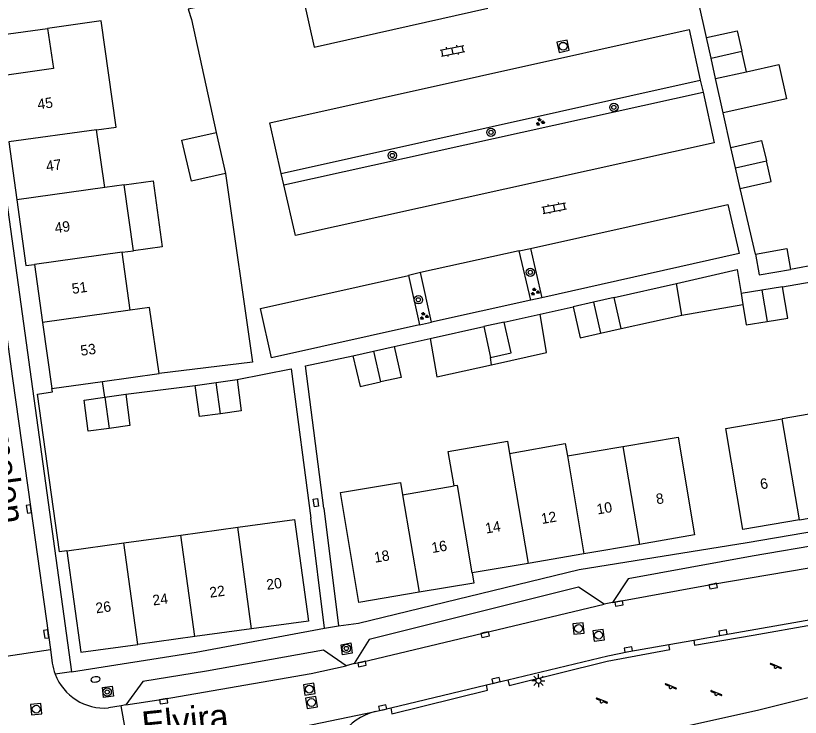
# Model space of a CAD drawing. Extents: x 136000 to 138005, y 398500 to 400500.
# Drawn here: x 137696.7 to 137772.1, y 400250.5 to 400317.9 of the extents above; entities that cross this region are included whole.
import ezdxf

# ---------------------------------------------------------------- set-up
doc = ezdxf.new("R2010")
doc.units = 0
for name, color, linetype in [('gg-afsc-erfafscheiding', 7, 'Continuous'), ('gg-afsc-hekwerk', 7, 'Continuous'), ('gg-anno-huisnummerreeks BGT', 7, 'Continuous'), ('gg-anno-openbare ruimte label', 7, 'Continuous'), ('gg-bbg-bijgebouw', 7, 'Continuous'), ('gg-bbg-gedigitaliseerde bijgebouw', 7, 'Continuous'), ('gg-bbg-hoofdgebouw', 7, 'Continuous'), ('gg-bbg-luifel en loopbrug', 7, 'Continuous'), ('gg-bbg-tussenscheiding', 7, 'Continuous'), ('gg-knt-verharding', 7, 'Continuous'), ('gg-knt-verharding nz', 7, 'Continuous'), ('gt-grn-groengrens', 7, 'Continuous'), ('gt-grn-vlakafsluiter', 7, 'Continuous'), ('gt-grn-weggrens', 7, 'Continuous'), ('gt-symb-boom', 7, 'Continuous'), ('gt-symb-brandkraan', 7, 'Continuous'), ('gt-symb-groenvak', 7, 'Continuous'), ('gt-symb-klinker verharding', 7, 'Continuous'), ('gt-symb-kolk', 7, 'Continuous'), ('gt-symb-kolk center center', 7, 'Continuous'), ('gt-symb-lichtmast', 7, 'Continuous'), ('gt-symb-rioolschacht', 7, 'Continuous'), ('gt-symb-speelvoorziening', 7, 'Continuous')]:
    doc.layers.add(name, color=color, linetype=linetype)

# ---------------------------------------------------------------- blocks, each defined once
blk = doc.blocks.new('gt0-KL1')
at = {"layer": 'gt-symb-klinker verharding'}
for p, q in [((-1.15, 0.3), (1.15, 0.3)), ((-1, -0.3), (-1, 0.3)), ((-0.5, 0.3), (-0.5, 0.45)), ((0, -0.3), (0, 0.3)), ((0.5, 0.3), (0.5, 0.45)), ((1, -0.3), (1, 0.3)), ((-1.15, -0.3), (1.15, -0.3)), ((-0.5, -0.45), (-0.5, -0.3)), ((0.5, -0.45), (0.5, -0.3))]:
    blk.add_line(p, q, dxfattribs=at)
blk = doc.blocks.new('gt0-BOOM')
at = {"layer": 'gt-symb-boom'}
for radius in [0.4, 0.2]:
    blk.add_circle((0, 0), radius, dxfattribs=at)
blk = doc.blocks.new('gt0-GRVAK')
at = {"layer": 'gt-symb-groenvak'}
for p, q in [((-0.11, 0.189), (-0.228, 0.24)), ((-0.182, 0.153), (0.088, 0.153)), ((-0.091, 0.211), (-0.156, 0.322)), ((-0.047, 0.214), (-0.047, 0.393)), ((-0.004, 0.211), (0.061, 0.322)), ((0.015, 0.189), (0.133, 0.24)), ((0.262, -0.052), (0.197, 0.059)), ((0.305, -0.049), (0.305, 0.13)), ((0.349, -0.052), (0.414, 0.059)), ((-0.245, -0.228), (-0.363, -0.177)), ((-0.318, -0.264), (-0.047, -0.264)), ((-0.226, -0.206), (-0.291, -0.095)), ((-0.183, -0.203), (-0.183, -0.024)), ((-0.139, -0.206), (-0.074, -0.095)), ((-0.12, -0.228), (-0.002, -0.177)), ((0.243, -0.074), (0.125, -0.023)), ((0.17, -0.11), (0.441, -0.11)), ((0.368, -0.074), (0.486, -0.023))]:
    blk.add_line(p, q, dxfattribs=at)
blk = doc.blocks.new('gt0-RS')
at = {"layer": 'gt-symb-rioolschacht'}
blk.add_lwpolyline([(-0.5, -0.5), (0.5, -0.5), (0.5, 0.5), (-0.5, 0.5)], close=True, dxfattribs=at)
blk.add_circle((0, 0), 0.375, dxfattribs=at)
blk = doc.blocks.new('gt0-KOLKCC')
at = {"layer": 'gt-symb-kolk center center'}
blk.add_lwpolyline([(-0.375, 0.2), (0.375, 0.2), (0.375, -0.2), (-0.375, -0.2)], close=True, dxfattribs=at)
blk = doc.blocks.new('gt0-KOLK')
at = {"layer": 'gt-symb-kolk'}
blk.add_lwpolyline([(0, 0), (0.375, 0), (0.375, 0.4), (-0.375, 0.4), (-0.375, 0), (0, 0)], dxfattribs=at)
blk = doc.blocks.new('gt0-BR')
at = {"layer": 'gt-symb-brandkraan'}
for centre, radius, start, end in [((-0.244, 0), 0.206, 107.56694, 252.43307), ((0.599, -2.664), 3, 106.89205, 107.56694), ((0, -0.691), 0.938, 73.10799, 106.89205), ((-0.599, -2.664), 3, 72.43309, 73.10799), ((0.244, 0), 0.206, 287.56695, 72.43309), ((0.599, 2.664), 3, 252.43307, 253.10797), ((0, 0.691), 0.938, 253.10797, 286.89206), ((-0.599, 2.664), 3, 286.89206, 287.56695)]:
    blk.add_arc(centre, radius, start, end, dxfattribs=at)
blk = doc.blocks.new('gt0-LMAST')
at = {"layer": 'gt-symb-lichtmast'}
for p, q in [((-0.182, 0.173), (-0.447, 0.438)), ((-0.005, 0.246), (-0.005, 0.621)), ((0.172, 0.173), (0.437, 0.438)), ((-0.255, -0.004), (-0.63, -0.004)), ((-0.182, -0.181), (-0.447, -0.446)), ((-0.005, -0.254), (-0.005, -0.629)), ((0.437, -0.446), (0.172, -0.181)), ((0.245, -0.004), (0.62, -0.004))]:
    blk.add_line(p, q, dxfattribs=at)
blk.add_circle((-0.005, -0.004), 0.25, dxfattribs=at)
blk = doc.blocks.new('gt0-SV')
at = {"layer": 'gt-symb-speelvoorziening'}
for p, q in [((-0.477, 0.255), (-0.08, 0.096)), ((0.542, -0.076), (-0.449, 0.324)), ((0.125, 0.014), (0.515, -0.143))]:
    blk.add_line(p, q, dxfattribs=at)
for centre, radius, start, end in [((-0.466, 0.291), 0.0369, 63.6251, 252.66016), ((-0.002, -0.005), 0.128, 127.68665, 8.59861), ((0.531, -0.111), 0.0363, 243.50852, 72.54358)]:
    blk.add_arc(centre, radius, start, end, dxfattribs=at)

msp = doc.modelspace()

# ---------------------------------------------------------------- linework, layer by layer
at = {"layer": 'gg-afsc-erfafscheiding'}
msp.add_line((137713.621, 400317.522), (137715.996, 400306.683), dxfattribs=at)
msp.add_lwpolyline([(137716.896, 400302.752), (137719.486, 400284.605), (137710.51, 400283.517)], dxfattribs=at)
at = {"layer": 'gg-afsc-hekwerk'}
for p, q in [((137763.079, 400315.794), (137762.342, 400319.109)), ((137765.415, 400305.243), (137764.686, 400308.559)), ((137767.804, 400295.003), (137766.306, 400301.303)), ((137778.294, 400294.84), (137771.149, 400293.519)), ((137770.393, 400291.858), (137777.073, 400293.018)), ((137747.103, 400289.226), (137750.279, 400289.927)), ((137733.09, 400286.12), (137736.544, 400286.886)), ((137705.307, 400281.251), (137705.093, 400282.773)), ((137707.308, 400281.533), (137713.984, 400282.378))]:
    msp.add_line(p, q, dxfattribs=at)
for points in [[(137716.262, 400327.353), (137718.247, 400319.625), (137713.299, 400318.518), (137713.621, 400317.522)], [(137726.333, 400270.597), (137724.587, 400284.276), (137729.124, 400285.24)], [(137718, 400282.938), (137723.186, 400283.982), (137725.088, 400269.646)], [(137701.655, 400266.508), (137700.939, 400266.405), (137698.831, 400281.53), (137700.273, 400281.753), (137700.214, 400282.102)]]:
    msp.add_lwpolyline(points, dxfattribs=at)
at = {"layer": 'gg-bbg-bijgebouw'}
for p, q in [((137763.521, 400313.823), (137763.079, 400315.794)), ((137766.926, 400312.513), (137766.486, 400314.486)), ((137763.962, 400311.852), (137763.521, 400313.823)), ((137763.962, 400311.852), (137766.926, 400312.513)), ((137715.996, 400306.683), (137716.896, 400302.752)), ((137765.861, 400303.273), (137765.415, 400305.243)), ((137766.306, 400301.303), (137765.861, 400303.273)), ((137770.393, 400291.858), (137768.4, 400291.528)), ((137768.4, 400291.528), (137766.407, 400291.197)), ((137766.407, 400291.197), (137766.581, 400290.149)), ((137752.248, 400290.37), (137750.279, 400289.927)), ((137754.217, 400290.813), (137752.248, 400290.37)), ((137754.885, 400287.848), (137754.217, 400290.813)), ((137743.663, 400288.466), (137741.689, 400288.027)), ((137752.916, 400287.405), (137754.885, 400287.848)), ((137731.107, 400285.68), (137733.09, 400286.12)), ((137729.124, 400285.24), (137731.107, 400285.68)), ((137715.992, 400282.658), (137718, 400282.938)), ((137713.984, 400282.378), (137715.992, 400282.658)), ((137705.307, 400281.251), (137707.308, 400281.533))]:
    msp.add_line(p, q, dxfattribs=at)
for points in [[(137763.079, 400315.794), (137766.045, 400316.459), (137766.486, 400314.486)], [(137716.896, 400302.752), (137713.611, 400301.999), (137712.711, 400305.931), (137715.996, 400306.683)], [(137765.415, 400305.243), (137768.38, 400305.913), (137768.832, 400303.941)], [(137766.306, 400301.303), (137769.284, 400301.969), (137768.832, 400303.941)], [(137767.804, 400295.003), (137770.795, 400295.543), (137771.149, 400293.519)], [(137767.804, 400295.003), (137768.154, 400292.996), (137771.149, 400293.519)], [(137768.897, 400288.528), (137770.89, 400288.858), (137770.393, 400291.858)], [(137750.279, 400289.927), (137750.946, 400286.962), (137752.916, 400287.405)], [(137766.581, 400290.149), (137766.904, 400288.197), (137768.897, 400288.528)], [(137742.349, 400285.059), (137744.323, 400285.498), (137743.663, 400288.466)], [(137733.09, 400286.12), (137733.749, 400283.152), (137731.781, 400282.717)], [(137729.124, 400285.24), (137729.812, 400282.281), (137731.781, 400282.717)], [(137718, 400282.938), (137718.407, 400279.929), (137716.405, 400279.659)], [(137716.405, 400279.659), (137714.403, 400279.388), (137713.984, 400282.378)], [(137705.717, 400278.25), (137703.716, 400277.976), (137703.306, 400280.969), (137705.307, 400281.251)], [(137707.308, 400281.533), (137707.719, 400278.523), (137705.717, 400278.25)]]:
    msp.add_lwpolyline(points, dxfattribs=at)
at = {"layer": 'gg-bbg-gedigitaliseerde bijgebouw'}
for p, q in [((137736.544, 400286.886), (137741.689, 400288.027)), ((137742.452, 400284.371), (137742.349, 400285.059))]:
    msp.add_line(p, q, dxfattribs=at)
msp.add_lwpolyline([(137736.544, 400286.886), (137737.175, 400283.198), (137742.452, 400284.371)], dxfattribs=at)
at = {"layer": 'gg-bbg-hoofdgebouw'}
for p, q in [((137705.289, 400301.383), (137704.516, 400306.943)), ((137696.078, 400305.768), (137696.852, 400300.209)), ((137707.171, 400301.644), (137705.289, 400301.383)), ((137708.048, 400295.323), (137707.171, 400301.644)), ((137706.975, 400295.175), (137708.048, 400295.323)), ((137707.724, 400289.613), (137706.975, 400295.175)), ((137698.551, 400293.996), (137699.328, 400288.438)), ((137699.328, 400288.438), (137700.214, 400282.102)), ((137705.093, 400282.773), (137710.51, 400283.517)), ((137700.214, 400282.102), (137705.093, 400282.773)), ((137775.788, 400280.101), (137770.368, 400279.169)), ((137749.723, 400275.615), (137755.049, 400276.521)), ((137733.903, 400271.883), (137738.866, 400272.726)), ((137772.005, 400269.469), (137777.426, 400270.396)), ((137712.592, 400268.009), (137718.061, 400268.76)), ((137707.124, 400267.259), (137712.592, 400268.009)), ((137701.655, 400266.508), (137707.124, 400267.259)), ((137756.636, 400267.116), (137751.311, 400266.204)), ((137751.311, 400266.204), (137745.958, 400265.287)), ((137745.958, 400265.287), (137740.579, 400264.366)), ((137719.4, 400259.001), (137713.932, 400258.249)), ((137713.932, 400258.249), (137708.463, 400257.498))]:
    msp.add_line(p, q, dxfattribs=at)
for points in [[(137704.516, 400306.943), (137706.406, 400307.205), (137704.948, 400317.417), (137699.8, 400316.682)], [(137699.8, 400316.682), (137700.369, 400312.83), (137695.89, 400312.198)], [(137696.852, 400300.209), (137697.731, 400293.897), (137698.551, 400293.996)], [(137710.51, 400283.517), (137709.605, 400289.881), (137707.724, 400289.613)], [(137772.005, 400269.469), (137766.585, 400268.542), (137764.947, 400278.237), (137770.368, 400279.169)], [(137738.866, 400272.726), (137738.281, 400276.051), (137743.97, 400277.034), (137744.175, 400275.851)], [(137744.175, 400275.851), (137749.514, 400276.797), (137749.723, 400275.615)], [(137755.049, 400276.521), (137760.375, 400277.427), (137761.947, 400268.025), (137756.636, 400267.116)], [(137735.485, 400262.513), (137729.704, 400261.537), (137727.926, 400272.081), (137733.701, 400273.066), (137733.903, 400271.883)], [(137718.061, 400268.76), (137723.529, 400269.51), (137724.868, 400259.752), (137719.4, 400259.001)], [(137701.655, 400266.508), (137702.995, 400256.746), (137708.463, 400257.498)], [(137740.579, 400264.366), (137740.742, 400263.4), (137735.485, 400262.513)]]:
    msp.add_lwpolyline(points, dxfattribs=at)
at = {"layer": 'gg-bbg-luifel en loopbrug'}
for p, q in [((137695.343, 400316.071), (137699.8, 400316.682)), ((137764.686, 400308.559), (137763.962, 400311.852)), ((137754.217, 400290.813), (137760.2, 400292.183)), ((137760.721, 400289.145), (137760.2, 400292.183)), ((137760.721, 400289.145), (137766.581, 400290.149)), ((137743.663, 400288.466), (137747.103, 400289.226)), ((137754.885, 400287.848), (137760.721, 400289.145))]:
    msp.add_line(p, q, dxfattribs=at)
for points in [[(137766.926, 400312.513), (137770.023, 400313.204), (137770.759, 400309.902), (137764.686, 400308.559)], [(137707.171, 400301.644), (137709.944, 400302.029), (137710.821, 400295.708), (137708.048, 400295.323)], [(137760.2, 400292.183), (137766.042, 400293.521), (137766.407, 400291.197)], [(137742.452, 400284.371), (137747.732, 400285.545), (137747.103, 400289.226)]]:
    msp.add_lwpolyline(points, dxfattribs=at)
at = {"layer": 'gg-bbg-tussenscheiding'}
for p, q in [((137763.521, 400313.823), (137766.486, 400314.486)), ((137704.516, 400306.943), (137696.078, 400305.768)), ((137765.861, 400303.273), (137768.832, 400303.941)), ((137705.289, 400301.383), (137696.852, 400300.209)), ((137706.975, 400295.175), (137698.551, 400293.996)), ((137768.4, 400291.528), (137768.897, 400288.528)), ((137752.248, 400290.37), (137752.916, 400287.405)), ((137707.724, 400289.613), (137699.328, 400288.438)), ((137741.689, 400288.027), (137742.349, 400285.059)), ((137731.107, 400285.68), (137731.781, 400282.717)), ((137716.405, 400279.659), (137715.992, 400282.658)), ((137705.307, 400281.251), (137705.717, 400278.25)), ((137772.005, 400269.469), (137770.368, 400279.169)), ((137755.049, 400276.521), (137756.636, 400267.116)), ((137744.175, 400275.851), (137745.958, 400265.287)), ((137749.723, 400275.615), (137751.311, 400266.204)), ((137733.903, 400271.883), (137735.485, 400262.513)), ((137719.4, 400259.001), (137718.061, 400268.76)), ((137713.932, 400258.249), (137712.592, 400268.009)), ((137708.463, 400257.498), (137707.124, 400267.259))]:
    msp.add_line(p, q, dxfattribs=at)
msp.add_lwpolyline([(137740.579, 400264.366), (137739.16, 400272.776), (137738.866, 400272.726)], dxfattribs=at)
at = {"layer": 'gg-knt-verharding'}
for p, q in [((137693.686, 400315.844), (137702.092, 400254.88)), ((137722.248, 400302.748), (137762.477, 400311.719)), ((137762.477, 400311.719), (137762.755, 400310.549)), ((137722.501, 400301.636), (137762.755, 400310.549)), ((137722.501, 400301.636), (137722.248, 400302.748)), ((137745.101, 400295.304), (137746.197, 400295.536)), ((137746.2, 400290.563), (137745.101, 400295.304)), ((137746.197, 400295.536), (137747.26, 400290.793)), ((137735.604, 400293.215), (137734.48, 400292.943)), ((137734.48, 400292.943), (137735.53, 400288.214)), ((137736.669, 400288.444), (137735.604, 400293.215)), ((137747.26, 400290.793), (137746.2, 400290.563)), ((137735.53, 400288.214), (137736.669, 400288.444)), ((137726.333, 400270.597), (137727.759, 400259.288)), ((137726.415, 400259.068), (137725.088, 400269.646)), ((137754.061, 400261.533), (137753.25, 400261.384)), ((137759.477, 400257.504), (137761.857, 400257.927)), ((137695.157, 400256.282), (137700.074, 400257.005)), ((137700.074, 400257.005), (137700.245, 400255.71)), ((137729.237, 400255.66), (137728.478, 400255.452)), ((137732.757, 400251.405), (137741.949, 400253.61)), ((137741.949, 400253.61), (137743.997, 400254.101)), ((137706.862, 400251.613), (137705.664, 400251.401)), ((137707.307, 400251.692), (137706.862, 400251.613)), ((137707.73, 400246.715), (137706.862, 400251.613)), ((137731.255, 400251.045), (137732.757, 400251.405))]:
    msp.add_line(p, q, dxfattribs=at)
for points in [[(137689.437, 400332.981), (137689.972, 400329.628), (137693.441, 400304.827), (137696.446, 400283.039), (137698.206, 400270.543), (137700.074, 400257.005)], [(137727.759, 400259.288), (137729.656, 400259.545), (137750.842, 400264.7), (137766.977, 400267.297), (137795.519, 400272.161)], [(137788.872, 400269.642), (137767.477, 400265.983), (137755.561, 400263.791), (137754.061, 400261.533)], [(137753.25, 400261.384), (137750.782, 400262.993), (137730.701, 400257.961), (137729.237, 400255.66)], [(137761.857, 400257.927), (137764.709, 400258.433), (137773.29, 400259.931)], [(137702.092, 400254.88), (137714.09, 400256.757), (137726.415, 400259.068)], [(137727.509, 400242.185), (137768.114, 400251.226), (137793.59, 400257.576)], [(137727.989, 400257.468), (137728.934, 400257.651), (137729.07, 400256.673), (137728.125, 400256.49), (137727.989, 400257.468)], [(137743.997, 400254.101), (137753.621, 400256.41), (137755.614, 400256.818), (137759.477, 400257.504)], [(137728.478, 400255.452), (137726.316, 400256.965), (137715.077, 400254.935), (137708.956, 400253.933), (137707.307, 400251.692)], [(137705.069, 400253.361), (137706.02, 400253.503), (137706.134, 400252.541), (137705.183, 400252.399), (137705.069, 400253.361)]]:
    msp.add_lwpolyline(points, dxfattribs=at)
for centre, radius, start, end in [((137705.253, 400256.464), 5.065, 188.56386, 201.15947), ((137705.27, 400256.467), 5.081, 201.12063, 274.44825), ((137732.503, 400245.784), 5.407, 103.34711, 186.84486)]:
    msp.add_arc(centre, radius, start, end, dxfattribs=at)
at = {"layer": 'gg-knt-verharding nz'}
for p, q in [((137745.101, 400295.304), (137735.604, 400293.215)), ((137746.2, 400290.563), (137736.669, 400288.444))]:
    msp.add_line(p, q, dxfattribs=at)
for points in [[(137741.02, 400323.229), (137724.392, 400319.48), (137725.398, 400314.863), (137742.09, 400318.621)], [(137722.248, 400302.748), (137721.156, 400307.62), (137761.436, 400316.566), (137762.477, 400311.719)], [(137762.755, 400310.549), (137763.808, 400305.697), (137723.612, 400296.769), (137722.501, 400301.636)], [(137746.197, 400295.536), (137765.139, 400299.748), (137766.207, 400295.046), (137747.26, 400290.793)], [(137735.53, 400288.214), (137721.312, 400285.031), (137720.263, 400289.757), (137734.48, 400292.943)], [(137754.061, 400261.533), (137763.688, 400263.305), (137776.33, 400265.441), (137786.233, 400267.162)], [(137729.237, 400255.66), (137729.958, 400255.812), (137753.25, 400261.384)], [(137707.307, 400251.692), (137710.921, 400252.243), (137725.106, 400254.697), (137728.478, 400255.452)]]:
    msp.add_lwpolyline(points, dxfattribs=at)
at = {"layer": 'gt-grn-groengrens'}
for points in [[(137761.857, 400257.927), (137761.931, 400257.442), (137767.565, 400258.385), (137773.346, 400259.421), (137773.29, 400259.931)], [(137743.997, 400254.101), (137744.135, 400253.555), (137753.546, 400255.903), (137759.565, 400257.011), (137759.477, 400257.504)], [(137732.757, 400251.405), (137732.875, 400250.847), (137742.069, 400253.113), (137741.949, 400253.61)]]:
    msp.add_lwpolyline(points, dxfattribs=at)
at = {"layer": 'gt-grn-vlakafsluiter'}
msp.add_line((137726.415, 400259.068), (137727.759, 400259.288), dxfattribs=at)
at = {"layer": 'gt-grn-weggrens'}
for p, q in [((137702.092, 400254.88), (137700.53, 400254.636)), ((137719.781, 400248.694), (137731.255, 400251.045))]:
    msp.add_line(p, q, dxfattribs=at)

# ---------------------------------------------------------------- block references
at = {"layer": 'gt-symb-boom'}
for p in [(137754.187, 400309.092), (137742.382, 400306.693), (137732.907, 400304.476), (137746.168, 400293.249), (137735.417, 400290.612), (137728.5, 400257.118), (137705.527, 400252.937)]:
    msp.add_blockref('gt0-BOOM', p, dxfattribs=at)
at = {"layer": 'gt-symb-brandkraan', "rotation": -172.85596613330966}
msp.add_blockref('gt0-BR', (137704.399, 400254.139), dxfattribs=at)
at = {"layer": 'gt-symb-groenvak'}
for p in [(137747.094, 400307.694), (137746.605, 400291.377), (137735.943, 400289.041)]:
    msp.add_blockref('gt0-GRVAK', p, dxfattribs=at)
at = {"layer": 'gt-symb-klinker verharding'}
for p, rotation in [((137738.696, 400314.526), 11.00666417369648), ((137748.463, 400299.421), 11.006664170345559)]:
    msp.add_blockref('gt0-KL1', p, dxfattribs=dict(at, rotation=rotation))
at = {"layer": 'gt-symb-kolk'}
for p, rotation in [((137698.206, 400270.543), 98.01484221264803), ((137763.688, 400263.305), -169.5479047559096), ((137754.647, 400261.637), -169.95789358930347), ((137699.875, 400258.518), 97.90072417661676), ((137741.78, 400258.634), -166.57049406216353), ((137764.709, 400258.433), 9.934591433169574), ((137755.614, 400256.818), 10.06594401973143), ((137729.958, 400255.812), -168.12505743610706), ((137742.915, 400253.85), 13.447079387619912), ((137710.921, 400252.243), -171.32439220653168), ((137732.032, 400251.233), 13.521472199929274)]:
    msp.add_blockref('gt0-KOLK', p, dxfattribs=dict(at, rotation=rotation))
at = {"layer": 'gt-symb-kolk center center', "rotation": 98.04793174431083}
msp.add_blockref('gt0-KOLKCC', (137725.569, 400271.124), dxfattribs=at)
at = {"layer": 'gt-symb-lichtmast'}
msp.add_blockref('gt0-LMAST', (137746.947, 400254.017), dxfattribs=at)
at = {"layer": 'gt-symb-rioolschacht'}
for p, rotation in [((137749.316, 400314.963), 12.501674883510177), ((137750.795, 400259.027), 5.1308700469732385), ((137752.718, 400258.391), 7.429320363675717), ((137724.939, 400253.205), -82.31043258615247), ((137725.15, 400251.93), -80.78445211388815), ((137698.712, 400251.286), -85.47627326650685)]:
    msp.add_blockref('gt0-RS', p, dxfattribs=dict(at, rotation=rotation))
at = {"layer": 'gt-symb-speelvoorziening'}
for p in [(137769.714, 400255.342), (137759.628, 400253.385), (137764.004, 400252.737), (137753, 400252.017)]:
    msp.add_blockref('gt0-SV', p, dxfattribs=at)

# ---------------------------------------------------------------- texts
at = {"layer": 'gg-anno-huisnummerreeks BGT'}
for s, rotation, p in [('45', 7.9, (137698.898, 400308.885)), ('47', 7.9, (137699.726, 400302.94)), ('49', 7.9, (137700.552, 400297.004)), ('51', 7.9, (137702.2, 400291.169)), ('53', 7.9, (137703.031, 400285.222)), ('6', 9.7, (137768.327, 400272.391)), ('8', 9.7, (137758.324, 400270.956)), ('10', 9.7, (137752.623, 400269.98)), ('12', 9.7, (137747.284, 400269.065)), ('14', 9.7, (137741.917, 400268.146)), ('16', 9.6, (137736.764, 400266.278)), ('18', 9.6, (137731.245, 400265.346)), ('20', 7.8, (137720.888, 400262.739)), ('22', 7.8, (137715.42, 400261.988)), ('24', 7.8, (137709.951, 400261.236)), ('26', 7.8, (137704.483, 400260.485))]:
    msp.add_text(s, height=1, rotation=rotation, dxfattribs=at).set_placement(p)
at = {"layer": 'gg-anno-openbare ruimte label'}
for s, rotation, p in [('Korenmolen', 277.7, (137692.791, 400286.829)), ('Elvira', 5.9, (137708.985, 400248.538))]:
    msp.add_text(s, height=2.5, rotation=rotation, dxfattribs=at).set_placement(p)

doc.saveas('drawing.dxf')
